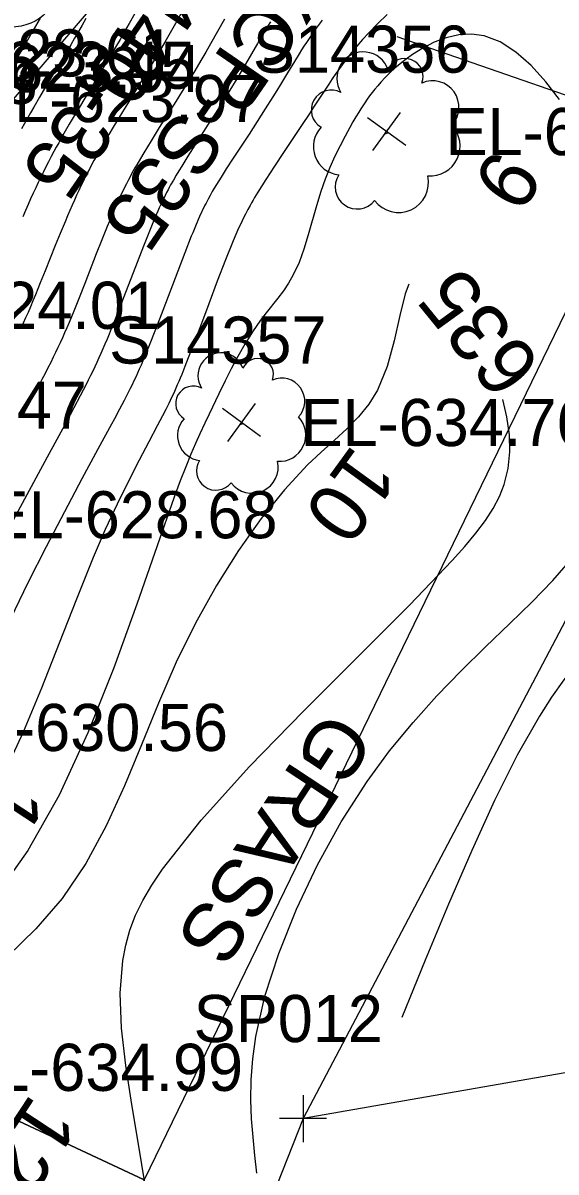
# Model space of a CAD drawing. Extents: x 1729869 to 1735532, y 648588 to 653771.
# Drawn here: x 1730689 to 1730734.2, y 653109.8 to 653207.4 of the extents above; entities that cross this region are included whole.
import ezdxf

# ---------------------------------------------------------------- set-up
doc = ezdxf.new("R2010")
doc.units = 0
for name, color, linetype in [('SURVEY - CONTOURS - Index with Text', 7, 'Continuous'), ('SURVEY - CONTOURS - Intermediate with optional Text', 7, 'Continuous'), ('SURVEY - CONTROL with Text', 7, 'Continuous'), ('SURVEY - DRAINAGE - Area Shapes', 7, 'Continuous'), ('SURVEY - DRAINAGE - Area Shapes Text', 7, 'Continuous'), ('SURVEY - DRAINAGE - Storm Sewer', 7, 'Continuous'), ('SURVEY - DTM - Breaklines - Points - Elevations', 7, 'Continuous'), ('SURVEY - PROPERTY - ROW Lines', 7, 'Continuous'), ('SURVEY - PROPERTY - ROW Lines - Points - Locators', 7, 'Continuous'), ('SURVEY - PROPERTY - ROW Lines - Points - Numbers', 7, 'Continuous'), ('SURVEY - PROPERTY - Station and Offset Flags', 7, 'Continuous'), ('SURVEY - TRANSPORTATION - Features - Points - Elevations', 7, 'Continuous'), ('SURVEY - TRANSPORTATION - Roads - Points - Elevations', 7, 'Continuous'), ('SURVEY - UTILITIES - Cable (Underground) - Points - Elevations', 7, 'Continuous'), ('SURVEY - UTILITIES - Sanitary Sewer - Points - Elevations', 7, 'Continuous'), ('SURVEY - VEGETATION - Features - Points - Elevations', 7, 'Continuous'), ('SURVEY - VEGETATION - Features - Points - Locators', 7, 'Continuous'), ('SURVEY - VEGETATION - Features - Points - Numbers', 7, 'Continuous'), ('SURVEY - VEGETATION - Features with Text', 7, 'Continuous')]:
    doc.layers.add(name, color=color, linetype=linetype)

msp = doc.modelspace()

# ---------------------------------------------------------------- linework, layer by layer
at = {"layer": 'SURVEY - CONTOURS - Index with Text'}
for points in [[(1730706.11, 653207.712), (1730704.933, 653205.624), (1730704.531, 653204.918), (1730704.117, 653204.206), (1730703.598, 653203.334), (1730703.065, 653202.459), (1730702.527, 653201.588), (1730701.99, 653200.732), (1730700.587, 653198.504), (1730700.234, 653197.94), (1730699.898, 653197.396), (1730699.578, 653196.874), (1730699.274, 653196.372), (1730698.989, 653195.892), (1730698.677, 653195.356), (1730698.529, 653195.095), (1730698.385, 653194.837), (1730698.245, 653194.581), (1730698.108, 653194.326), (1730697.952, 653194.029), (1730697.798, 653193.729), (1730697.645, 653193.423), (1730697.492, 653193.11), (1730697.338, 653192.787), (1730697.183, 653192.452), (1730697.026, 653192.105), (1730696.865, 653191.743), (1730696.7, 653191.364), (1730696.531, 653190.967), (1730696.357, 653190.551), (1730696.177, 653190.115), (1730695.724, 653188.991), (1730695.246, 653187.784), (1730694.267, 653185.279), (1730693.787, 653184.063), (1730693.33, 653182.925), (1730693.129, 653182.435), (1730692.934, 653181.967), (1730692.743, 653181.518), (1730692.554, 653181.083), (1730692.366, 653180.66), (1730692.178, 653180.244), (1730691.988, 653179.835), (1730691.793, 653179.425), (1730691.59, 653179.005), (1730691.375, 653178.571), (1730691.145, 653178.115), (1730690.898, 653177.632), (1730690.632, 653177.118), (1730690.342, 653176.566), (1730690.027, 653175.969), (1730689.306, 653174.622), (1730688.897, 653173.861)], [(1730721.763, 653185.217), (1730721.444, 653184.393), (1730720.993, 653182.542), (1730720.517, 653180.415), (1730719.917, 653178.234), (1730719.095, 653176.218), (1730718.355, 653175.016), (1730717.484, 653173.944), (1730716.506, 653172.947), (1730715.443, 653171.971), (1730714.32, 653170.963), (1730713.159, 653169.867), (1730711.206, 653167.767), (1730709.246, 653165.328), (1730707.315, 653162.597), (1730705.447, 653159.622), (1730703.675, 653156.449), (1730702.035, 653153.127), (1730700.514, 653149.641), (1730699.074, 653146.119), (1730697.627, 653142.63), (1730696.082, 653139.243), (1730694.349, 653136.028), (1730692.338, 653133.055), (1730690.119, 653130.488), (1730687.722, 653128.133)], [(1730699.393, 653108.751), (1730698.825, 653112.196), (1730698.247, 653115.585), (1730697.742, 653118.881), (1730697.392, 653122.043), (1730697.28, 653125.032), (1730697.488, 653127.809), (1730697.739, 653129.115), (1730698.101, 653130.383), (1730698.585, 653131.637), (1730699.2, 653132.901), (1730699.956, 653134.202), (1730700.864, 653135.562), (1730704.138, 653139.706), (1730708.255, 653144.257), (1730712.83, 653148.977), (1730717.478, 653153.627), (1730721.812, 653157.967), (1730725.447, 653161.759), (1730726.522, 653162.959), (1730727.457, 653164.078), (1730728.255, 653165.139), (1730728.919, 653166.165), (1730729.452, 653167.179), (1730729.856, 653168.204), (1730730.193, 653169.561), (1730730.334, 653170.973), (1730730.291, 653172.439), (1730730.076, 653173.959), (1730729.723, 653175.427)]]:
    msp.add_lwpolyline(points, dxfattribs=at)
at = {"layer": 'SURVEY - CONTOURS - Intermediate with optional Text'}
for points in [[(1730702.839, 653208.946), (1730701.96, 653207.352), (1730701.519, 653206.559), (1730701.072, 653205.77), (1730700.62, 653204.992), (1730700.16, 653204.219), (1730699.698, 653203.453), (1730699.235, 653202.696), (1730697.894, 653200.523), (1730697.478, 653199.847), (1730697.076, 653199.189), (1730696.688, 653198.549), (1730696.318, 653197.931), (1730695.967, 653197.336), (1730695.771, 653197), (1730695.583, 653196.672), (1730695.4, 653196.35), (1730695.222, 653196.032), (1730695.049, 653195.718), (1730694.88, 653195.406), (1730694.689, 653195.044), (1730694.5, 653194.681), (1730694.314, 653194.314), (1730694.129, 653193.941), (1730693.944, 653193.559), (1730693.759, 653193.167), (1730693.572, 653192.765), (1730693.384, 653192.35), (1730693.192, 653191.918), (1730692.997, 653191.47), (1730692.797, 653191.004), (1730692.593, 653190.519), (1730692.186, 653189.53), (1730691.766, 653188.489), (1730690.915, 653186.356), (1730690.496, 653185.314), (1730690.091, 653184.323), (1730689.874, 653183.803), (1730689.662, 653183.304), (1730689.453, 653182.821), (1730689.246, 653182.353), (1730689.04, 653181.895), (1730688.834, 653181.446)], [(1730719.932, 653208.108), (1730719.114, 653207.318), (1730718.365, 653206.552), (1730717.841, 653205.985), (1730717.357, 653205.432), (1730716.907, 653204.891), (1730716.488, 653204.361), (1730716.095, 653203.839), (1730715.725, 653203.325), (1730715.569, 653203.101), (1730715.264, 653202.654), (1730714.963, 653202.202), (1730714.346, 653201.257), (1730713.62, 653200.144), (1730713.358, 653199.745), (1730712.654, 653198.688), (1730711.123, 653196.401), (1730710.354, 653195.237), (1730709.62, 653194.1), (1730708.95, 653193.025), (1730708.676, 653192.566), (1730708.545, 653192.341), (1730708.418, 653192.12), (1730708.294, 653191.9), (1730708.105, 653191.553), (1730707.904, 653191.169), (1730707.773, 653190.91), (1730707.623, 653190.603), (1730707.474, 653190.286), (1730707.323, 653189.957), (1730707.095, 653189.44), (1730706.86, 653188.885), (1730706.206, 653187.268), (1730705.508, 653185.461), (1730704.79, 653183.558), (1730704.077, 653181.654), (1730703.393, 653179.844), (1730702.764, 653178.221), (1730702.497, 653177.559), (1730702.369, 653177.248), (1730702.244, 653176.948), (1730702.12, 653176.659), (1730701.999, 653176.38), (1730701.879, 653176.11), (1730701.759, 653175.847), (1730701.639, 653175.588), (1730701.518, 653175.332), (1730701.394, 653175.077), (1730701.139, 653174.563), (1730700.868, 653174.033), (1730700.419, 653173.179), (1730699.7, 653171.826), (1730698.879, 653170.267), (1730697.976, 653168.505), (1730697.01, 653166.54), (1730696.002, 653164.375), (1730694.972, 653162.01), (1730693.552, 653158.486), (1730692.105, 653154.741), (1730690.61, 653150.923), (1730689.045, 653147.179), (1730687.389, 653143.658)], [(1730698.508, 653208.203), (1730698.03, 653207.339), (1730697.645, 653206.66), (1730697.258, 653205.991), (1730696.869, 653205.328), (1730696.478, 653204.671), (1730695.692, 653203.363), (1730694.269, 653201.009), (1730693.812, 653200.247), (1730693.371, 653199.506), (1730692.951, 653198.791), (1730692.717, 653198.387), (1730692.491, 653197.992), (1730692.271, 653197.604), (1730692.059, 653197.223), (1730691.851, 653196.847), (1730691.649, 653196.473), (1730691.42, 653196.043), (1730691.195, 653195.613), (1730690.975, 653195.182), (1730690.756, 653194.746), (1730690.54, 653194.305), (1730690.324, 653193.856), (1730690.109, 653193.401), (1730689.894, 653192.936), (1730689.677, 653192.458), (1730689.459, 653191.967), (1730689.238, 653191.463), (1730689.015, 653190.943)], [(1730710.017, 653207.496), (1730709.768, 653207.091), (1730709.526, 653206.689), (1730709.258, 653206.237), (1730708.92, 653205.659), (1730707.893, 653203.882), (1730707.534, 653203.269), (1730707.161, 653202.643), (1730706.577, 653201.685), (1730705.97, 653200.712), (1730705.355, 653199.74), (1730704.745, 653198.787), (1730703.603, 653197.008), (1730703.014, 653196.081), (1730702.744, 653195.651), (1730702.49, 653195.24), (1730702.251, 653194.847), (1730702.027, 653194.471), (1730701.782, 653194.05), (1730701.552, 653193.639), (1730701.441, 653193.435), (1730701.333, 653193.231), (1730701.209, 653192.991), (1730701.086, 653192.748), (1730700.964, 653192.498), (1730700.841, 653192.24), (1730700.716, 653191.972), (1730700.589, 653191.693), (1730700.46, 653191.401), (1730700.328, 653191.096), (1730700.191, 653190.774), (1730700.049, 653190.435), (1730699.75, 653189.704), (1730699.251, 653188.447), (1730698.713, 653187.063), (1730697.589, 653184.15), (1730697.039, 653182.738), (1730696.52, 653181.434), (1730696.334, 653180.977), (1730696.154, 653180.541), (1730695.978, 653180.123), (1730695.805, 653179.721), (1730695.635, 653179.331), (1730695.464, 653178.95), (1730695.294, 653178.578), (1730695.12, 653178.208), (1730694.941, 653177.834), (1730694.754, 653177.452), (1730694.556, 653177.055), (1730694.346, 653176.639), (1730694.122, 653176.204), (1730693.881, 653175.74), (1730693.34, 653174.715), (1730692.709, 653173.533), (1730691.084, 653170.523), (1730689.145, 653166.952), (1730687.036, 653163.074)], [(1730690.485, 653207.792), (1730689.89, 653206.763), (1730689.283, 653205.724), (1730687.479, 653202.66)], [(1730714.41, 653207.632), (1730713.827, 653206.836), (1730713.293, 653206.067), (1730713.074, 653205.74), (1730712.863, 653205.417), (1730712.658, 653205.096), (1730712.457, 653204.777), (1730712.057, 653204.129), (1730711.467, 653203.154), (1730710.872, 653202.169), (1730710.559, 653201.656), (1730710.232, 653201.126), (1730709.583, 653200.094), (1730708.899, 653199.029), (1730708.203, 653197.957), (1730706.868, 653195.912), (1730706.274, 653194.995), (1730705.831, 653194.3), (1730705.628, 653193.977), (1730705.438, 653193.667), (1730705.258, 653193.369), (1730705.088, 653193.08), (1730704.901, 653192.753), (1730704.724, 653192.429), (1730704.553, 653192.103), (1730704.456, 653191.911), (1730704.359, 653191.715), (1730704.263, 653191.513), (1730704.166, 653191.305), (1730704.067, 653191.088), (1730703.865, 653190.628), (1730703.653, 653190.125), (1730703.427, 653189.573), (1730703.307, 653189.276), (1730702.761, 653187.885), (1730702.16, 653186.317), (1730700.886, 653182.974), (1730700.263, 653181.356), (1730699.679, 653179.88), (1730699.513, 653179.468), (1730699.351, 653179.075), (1730699.193, 653178.698), (1730699.039, 653178.336), (1730698.887, 653177.987), (1730698.736, 653177.648), (1730698.586, 653177.319), (1730698.435, 653176.996), (1730698.282, 653176.674), (1730698.124, 653176.35), (1730697.96, 653176.02), (1730697.788, 653175.682), (1730697.61, 653175.335), (1730697.221, 653174.594), (1730696.782, 653173.774), (1730696.542, 653173.328), (1730695.385, 653171.198), (1730694.026, 653168.69), (1730692.535, 653165.902), (1730690.983, 653162.929), (1730689.44, 653159.869), (1730687.977, 653156.817)], [(1730694.358, 653207.769), (1730694.041, 653207.211), (1730693.722, 653206.657), (1730693.399, 653206.102), (1730693.072, 653205.545), (1730692.542, 653204.648), (1730690.941, 653201.957), (1730690.428, 653201.088), (1730689.937, 653200.248), (1730689.663, 653199.773), (1730689.398, 653199.309), (1730689.142, 653198.855), (1730688.892, 653198.408)], [(1730734.55, 653200.884), (1730733.372, 653202.405), (1730732.134, 653203.768), (1730730.845, 653204.912), (1730729.519, 653205.778), (1730728.167, 653206.304), (1730727.079, 653206.451), (1730725.999, 653206.382), (1730724.942, 653206.134), (1730723.925, 653205.746), (1730722.963, 653205.256), (1730722.073, 653204.701), (1730721.536, 653204.32), (1730721.036, 653203.931), (1730720.572, 653203.537), (1730720.142, 653203.141), (1730719.745, 653202.747), (1730719.381, 653202.357), (1730719.123, 653202.065), (1730718.882, 653201.775), (1730718.654, 653201.488), (1730718.438, 653201.2), (1730718.232, 653200.912), (1730718.032, 653200.622), (1730717.862, 653200.365), (1730717.694, 653200.103), (1730717.516, 653199.816), (1730717.272, 653199.413), (1730717.021, 653198.984), (1730716.76, 653198.527), (1730716.35, 653197.776), (1730715.924, 653196.954), (1730715.495, 653196.067), (1730715.073, 653195.122), (1730714.67, 653194.125), (1730714.298, 653193.085), (1730713.922, 653191.868), (1730713.23, 653189.397), (1730712.863, 653188.197), (1730712.449, 653187.056), (1730711.962, 653186.001), (1730711.558, 653185.308), (1730711.115, 653184.657), (1730710.644, 653184.032), (1730709.662, 653182.795), (1730709.173, 653182.15), (1730708.495, 653181.164), (1730707.855, 653180.127), (1730707.254, 653179.069), (1730706.697, 653178.02), (1730706.186, 653177.01), (1730705.643, 653175.898), (1730704.821, 653174.187), (1730704.453, 653173.411), (1730704.04, 653172.519), (1730703.674, 653171.701), (1730703.276, 653170.773), (1730702.842, 653169.715), (1730702.37, 653168.507), (1730701.857, 653167.13), (1730700.403, 653162.989), (1730698.688, 653158.043), (1730696.724, 653152.639), (1730694.519, 653147.124), (1730692.085, 653141.845), (1730689.433, 653137.148), (1730687.53, 653134.45)], [(1730708.879, 653109.753), (1730708.706, 653111.261), (1730708.548, 653112.79), (1730708.425, 653114.359), (1730708.362, 653115.983), (1730708.384, 653117.68), (1730708.514, 653119.466), (1730708.779, 653121.358), (1730709.557, 653124.765), (1730710.723, 653128.402), (1730712.225, 653132.155), (1730714.01, 653135.912), (1730716.025, 653139.559), (1730718.217, 653142.985), (1730720.135, 653145.595), (1730722.119, 653148.008), (1730724.15, 653150.262), (1730726.208, 653152.389), (1730728.272, 653154.426), (1730730.325, 653156.407), (1730732.193, 653158.225), (1730733.988, 653160.073), (1730735.666, 653161.998)], [(1730738.969, 653156.476), (1730737.959, 653155.344), (1730736.947, 653154.179), (1730735.931, 653152.95), (1730734.908, 653151.623), (1730733.876, 653150.166), (1730732.834, 653148.546), (1730730.954, 653145.219), (1730729.04, 653141.381), (1730727.098, 653137.134), (1730725.136, 653132.579), (1730723.16, 653127.82), (1730721.177, 653122.958)]]:
    msp.add_lwpolyline(points, dxfattribs=at)
at = {"layer": 'SURVEY - CONTROL with Text'}
msp.add_circle((1730687.984, 653211.377), 4.35, dxfattribs=at)
at = {"layer": 'SURVEY - DRAINAGE - Area Shapes'}
for points in [[(1730578.113, 653171.858), (1730640.066, 653266.655), (1730657.982, 653268.034), (1730748.867, 653211.294), (1730699.312, 653109.177), (1730636.268, 653138.685)], [(1730530.438, 652890.236), (1730534.167, 652921.342), (1730540.828, 652961.789), (1730550.533, 653008.9), (1730547.202, 653081.463), (1730553.059, 653114.555), (1730552.589, 653131.651), (1730578.113, 653171.858), (1730636.268, 653138.685), (1730699.312, 653109.177), (1730683.692, 653073.852), (1730650.911, 653087.208), (1730632.765, 653029.296), (1730615.997, 652974.601), (1730612.273, 652960.894), (1730627.831, 652878.285), (1730591.998, 652884.72), (1730553.867, 652890.695)]]:
    msp.add_lwpolyline(points, close=True, dxfattribs=at)
at = {"layer": 'SURVEY - DRAINAGE - Area Shapes Text'}
msp.add_line((1730988.445, 653113.378), (1730720.775, 653206.206), dxfattribs=at)
at = {"layer": 'SURVEY - DRAINAGE - Storm Sewer'}
msp.add_line((1730793.886, 653324.923), (1730634.828, 653138.334), dxfattribs=at)
at = {"layer": 'SURVEY - PROPERTY - ROW Lines'}
for p, q in [((1730836.94, 653350.292), (1730712.79, 653114.375)), ((1730712.79, 653114.375), (1730657.609, 652974.614))]:
    msp.add_line(p, q, dxfattribs=at)
at = {"layer": 'SURVEY - PROPERTY - ROW Lines - Points - Locators'}
for p, q in [((1730712.79, 653116.375), (1730712.79, 653112.375)), ((1730714.79, 653114.375), (1730710.79, 653114.375))]:
    msp.add_line(p, q, dxfattribs=at)
at = {"layer": 'SURVEY - PROPERTY - Station and Offset Flags'}
msp.add_lwpolyline([(1730747.184, 653120.384), (1730712.79, 653114.375)], dxfattribs=at)
at = {"layer": 'SURVEY - VEGETATION - Features - Points - Locators'}
for p, q in [((1730721.497, 653196.99), (1730718.263, 653199.342)), ((1730718.704, 653196.549), (1730721.056, 653199.783)), ((1730706.397, 653171.855), (1730708.749, 653175.089)), ((1730709.19, 653172.296), (1730705.956, 653174.648))]:
    msp.add_line(p, q, dxfattribs=at)
at = {"layer": 'SURVEY - VEGETATION - Features with Text'}
for centre, radius in [((1730719.851, 653198.057), 0.0783), ((1730707.548, 653173.377), 0.0685)]:
    msp.add_circle(centre, radius, dxfattribs=at)
for centre, radius, start, end in [((1730717.888, 653202.693), 2.238, 19.02362, 212.44332), ((1730721.429, 653202.839), 1.54, 339.00294, 157.74858), ((1730723.767, 653200.234), 2.243, 316.88679, 113.6757), ((1730715.19, 653199.993), 1.703, 61.64229, 238.96144), ((1730716.075, 653196.886), 2.413, 136.92934, 263.77501), ((1730723.553, 653196.947), 2.556, 265.93953, 43.46376), ((1730717.385, 653193.47), 1.872, 147.08825, 322.08853), ((1730720.895, 653193.841), 2.539, 216.83535, 12.67384), ((1730705.83, 653177.433), 1.958, 19.02362, 212.44332), ((1730708.928, 653177.561), 1.347, 339.00294, 157.74858), ((1730710.974, 653175.281), 1.962, 316.88679, 113.6757), ((1730703.47, 653175.071), 1.49, 61.64229, 238.96144), ((1730710.786, 653172.406), 2.236, 265.93953, 43.46376), ((1730704.244, 653172.352), 2.111, 136.92934, 263.77501), ((1730705.39, 653169.363), 1.638, 147.08825, 322.08853), ((1730708.461, 653169.688), 2.222, 216.83535, 12.67384)]:
    msp.add_arc(centre, radius, start, end, dxfattribs=at)

# ---------------------------------------------------------------- texts
at = {"layer": 'SURVEY - CONTOURS - Index with Text'}
msp.add_text('635', height=5, rotation=129.11552, dxfattribs=at).set_placement((1730733.166, 653178.329))
at = {"layer": 'SURVEY - CONTROL with Text'}
for s, p in [('19-440-35', (1730705.969, 653219.96)), ('XCP-S35', (1730711.32, 653213.438))]:
    msp.add_text(s, height=5, rotation=235.47494, dxfattribs=at).set_placement(p)
at = {"layer": 'SURVEY - DTM - Breaklines - Points - Elevations'}
msp.add_text('EL-623.94', height=4, dxfattribs=at).set_placement((1730679.45, 653201.517))
at = {"layer": 'SURVEY - PROPERTY - ROW Lines - Points - Numbers'}
msp.add_text('SP012', height=4, dxfattribs=at).set_placement((1730703.502, 653120.875))
at = {"layer": 'SURVEY - TRANSPORTATION - Features - Points - Elevations'}
for s, p in [('EL-623.61', (1730677.243, 653202.841)), ('EL-623.45', (1730678.975, 653201.802)), ('EL-623.97', (1730684.697, 653198.97)), ('EL-623.47', (1730669.768, 653172.941))]:
    msp.add_text(s, height=4, dxfattribs=at).set_placement(p)
at = {"layer": 'SURVEY - TRANSPORTATION - Roads - Points - Elevations'}
msp.add_text('EL-623.68', height=4, dxfattribs=at).set_placement((1730665.588, 653200.509))
at = {"layer": 'SURVEY - UTILITIES - Cable (Underground) - Points - Elevations'}
msp.add_text('EL-624.01', height=4, dxfattribs=at).set_placement((1730675.968, 653181.422))
at = {"layer": 'SURVEY - UTILITIES - Sanitary Sewer - Points - Elevations'}
msp.add_text('EL-628.68', height=4, dxfattribs=at).set_placement((1730685.941, 653163.642))
at = {"layer": 'SURVEY - VEGETATION - Features - Points - Elevations'}
for s, p in [('EL-634.79', (1730724.88, 653196.166)), ('EL-634.76', (1730712.573, 653171.472)), ('EL-630.56', (1730681.735, 653145.584)), ('EL-634.99', (1730683.017, 653116.732))]:
    msp.add_text(s, height=4, dxfattribs=at).set_placement(p)
at = {"layer": 'SURVEY - VEGETATION - Features - Points - Numbers'}
for s, p in [('S14356', (1730708.53, 653203.166)), ('S14357', (1730696.333, 653178.472))]:
    msp.add_text(s, height=4, dxfattribs=at).set_placement(p)
at = {"layer": 'SURVEY - VEGETATION - Features with Text'}
for s, rotation, p in [('9', 236.60303, (1730729.083, 653196.938)), ('10', 233.97128, (1730717.037, 653171.756)), ('GRASS', 236.60303, (1730714.796, 653149.268)), ('11', 236.60303, (1730687.073, 653144.025)), ('12', 236.60303, (1730689.738, 653116.633))]:
    msp.add_text(s, height=5, rotation=rotation, dxfattribs=at).set_placement(p)

doc.saveas('drawing.dxf')
